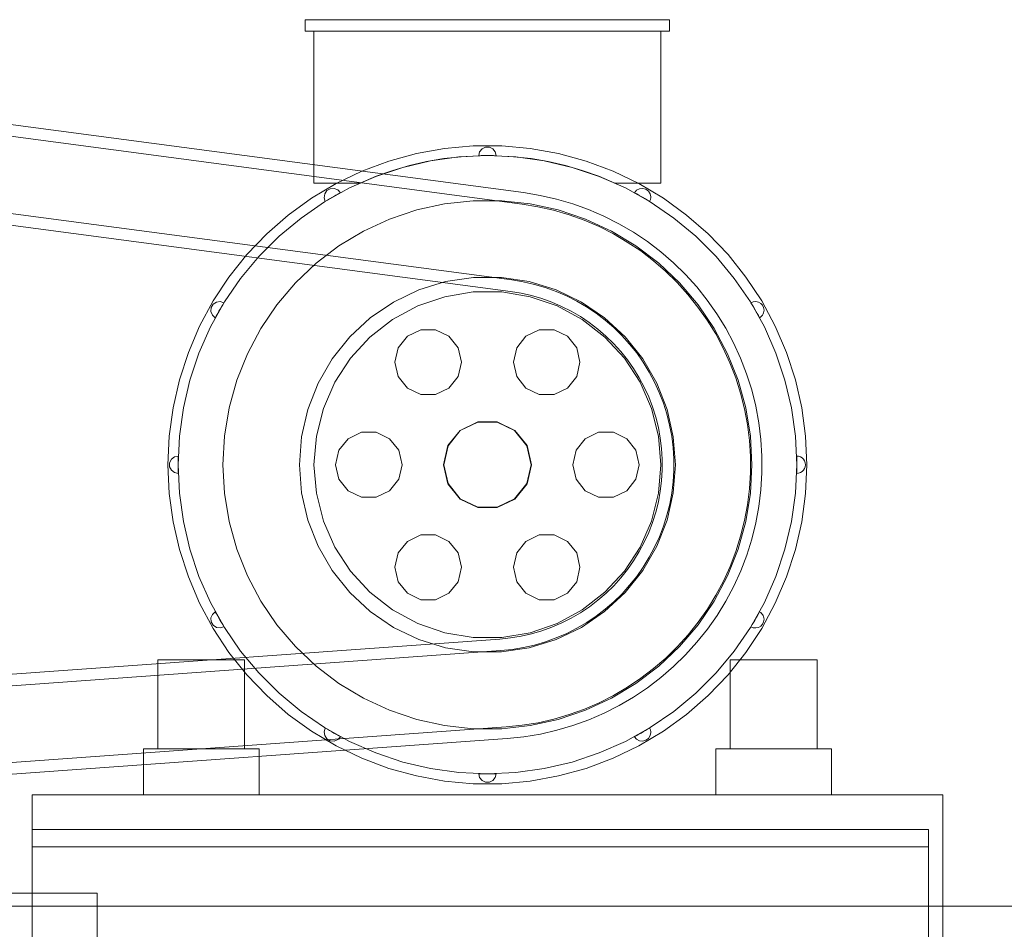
# Model space of a CAD drawing. Header units: millimetres. Extents: x -2233 to 61924, y -68080 to 6847.
# Tile 827 of 1056: x 25896 to 26578, y 1295 to 1925. Entities that reach past the tile are written whole.
import ezdxf

# ---------------------------------------------------------------- set-up
doc = ezdxf.new("R2010")
doc.units = ezdxf.units.MM
for name, color, linetype, lineweight in [('COTAS_P', 1, 'Continuous', 0), ('lateral_briquetadora', 7, 'Continuous', 0), ('lateral_C05', 7, 'Continuous', 0)]:
    doc.layers.add(name, color=color, linetype=linetype, lineweight=lineweight)
doc.dimstyles.new('R19_100', dxfattribs={"dimtxt": 250, "dimasz": 150, "dimexe": 150, "dimexo": 80, "dimgap": 100, "dimtad": 1, "dimtih": 1, "dimtoh": 1, "dimdsep": 46, "dimcen": 0.09, "dimadec": 0, "dimazin": 0, "dimtfac": 1, "dimtdec": 4, "dimtofl": 0, "dimtmove": 0, "dimatfit": 3, "dimfxl": 1, "dimtolj": 1, "dimtzin": 0, "dimarcsym": 0})

# ---------------------------------------------------------------- blocks, each defined once
blk = doc.blocks.new('DIM_R28_7')
at = {"layer": 'COTAS_P'}
for p, q in [((24250.07, 2141), (24400.07, 2186)), ((26750.07, 2141), (26600.07, 2186)), ((24250.07, 1241), (24250.07, 2141)), ((24250.07, 2141), (26750.07, 2141)), ((24250.07, 2141), (24400.07, 2096)), ((26750.07, 2141), (26600.07, 2096)), ((26750.07, 1241), (26750.07, 2141))]:
    blk.add_line(p, q, dxfattribs=at)
blk.add_text('2500 P', height=250, dxfattribs=at).set_placement((25500.07, 2241))

msp = doc.modelspace()

# ---------------------------------------------------------------- linework, layer by layer
at = {"layer": 'lateral_briquetadora'}
for p, q in [((26245.072, 1804.947), (24498.76, 2036.782)), ((26244.019, 1797.017), (24497.707, 2028.852)), ((26237.044, 1744.478), (24490.733, 1976.313)), ((26235.991, 1736.548), (24489.68, 1968.382)), ((26094.067, 1916.6), (26094.067, 1924.6)), ((26094.067, 1924.6), (26346.067, 1924.6)), ((26346.067, 1924.6), (26346.067, 1916.6)), ((26346.067, 1916.6), (26094.067, 1916.6)), ((26100.067, 1811.6), (26100.067, 1916.6)), ((26100.067, 1916.6), (26340.067, 1916.6)), ((26340.067, 1916.6), (26340.067, 1811.6)), ((26170.89, 1832.059), (26190.402, 1835.6)), ((26190.402, 1835.6), (26210.152, 1837.377)), ((26210.152, 1837.377), (26229.983, 1837.377)), ((26214.662, 1833.203), (26214.067, 1830.6)), ((26216.327, 1835.291), (26214.662, 1833.203)), ((26218.732, 1836.45), (26216.327, 1835.291)), ((26221.403, 1836.45), (26218.732, 1836.45)), ((26223.808, 1835.291), (26221.403, 1836.45)), ((26225.473, 1833.203), (26223.808, 1835.291)), ((26226.067, 1830.6), (26225.473, 1833.203)), ((26229.983, 1837.377), (26249.733, 1835.6)), ((26249.733, 1835.6), (26269.245, 1832.059)), ((26133.209, 1819.816), (26151.775, 1826.783)), ((26151.775, 1826.783), (26170.89, 1832.059)), ((26161.504, 1822.431), (26180.745, 1826.956)), ((26177.976, 1826.42), (26166.164, 1823.7)), ((26189.923, 1828.466), (26177.976, 1826.42)), ((26180.745, 1826.956), (26200.322, 1829.687)), ((26201.966, 1829.833), (26189.923, 1828.466)), ((26200.322, 1829.687), (26220.067, 1830.6)), ((26214.068, 1830.516), (26201.966, 1829.833)), ((26214.067, 1830.588), (26214.067, 1830.6)), ((26214.068, 1830.576), (26214.067, 1830.588)), ((26214.068, 1830.564), (26214.068, 1830.576)), ((26214.068, 1830.552), (26214.068, 1830.564)), ((26214.068, 1830.516), (26215.782, 1830.557)), ((26214.068, 1830.54), (26214.068, 1830.552)), ((26214.068, 1830.528), (26214.068, 1830.54)), ((26214.068, 1830.516), (26214.068, 1830.528)), ((26215.782, 1830.557), (26217.496, 1830.585)), ((26217.496, 1830.585), (26219.21, 1830.598)), ((26219.21, 1830.598), (26220.925, 1830.598)), ((26220.067, 1830.6), (26239.813, 1829.687)), ((26220.925, 1830.598), (26222.639, 1830.585)), ((26222.639, 1830.585), (26224.353, 1830.557)), ((26224.353, 1830.557), (26226.067, 1830.516)), ((26226.067, 1830.588), (26226.067, 1830.6)), ((26226.067, 1830.576), (26226.067, 1830.588)), ((26226.067, 1830.564), (26226.067, 1830.576)), ((26226.067, 1830.552), (26226.067, 1830.564)), ((26226.067, 1830.54), (26226.067, 1830.552)), ((26226.067, 1830.528), (26226.067, 1830.54)), ((26226.067, 1830.516), (26226.067, 1830.528)), ((26238.169, 1829.833), (26226.067, 1830.516)), ((26250.212, 1828.466), (26238.169, 1829.833)), ((26239.813, 1829.687), (26259.39, 1826.956)), ((26262.159, 1826.42), (26250.212, 1828.466)), ((26259.39, 1826.956), (26278.631, 1822.431)), ((26273.971, 1823.7), (26262.159, 1826.42)), ((26269.245, 1832.059), (26288.36, 1826.783)), ((26288.36, 1826.783), (26306.926, 1819.816)), ((26115.343, 1811.212), (26133.209, 1819.816)), ((26142.762, 1816.149), (26161.504, 1822.431)), ((26154.525, 1820.316), (26143.096, 1816.278)), ((26166.164, 1823.7), (26154.525, 1820.316)), ((26285.61, 1820.316), (26273.971, 1823.7)), ((26278.631, 1822.431), (26297.373, 1816.149)), ((26297.039, 1816.278), (26285.61, 1820.316)), ((26306.926, 1819.816), (26324.792, 1811.212)), ((26124.679, 1808.165), (26142.762, 1816.149)), ((26143.096, 1816.278), (26131.914, 1811.6)), ((26308.221, 1811.6), (26297.039, 1816.278)), ((26297.373, 1816.149), (26315.455, 1808.165)), ((26098.319, 1801.041), (26115.343, 1811.212)), ((26131.914, 1811.6), (26100.067, 1811.6)), ((26107.411, 1798.546), (26124.679, 1808.165)), ((26107.469, 1804.088), (26108.978, 1806.32)), ((26108.978, 1806.32), (26111.31, 1807.666)), ((26111.31, 1807.666), (26113.997, 1807.857)), ((26113.997, 1807.857), (26116.497, 1806.853)), ((26116.497, 1806.853), (26118.305, 1804.856)), ((26340.067, 1811.6), (26308.221, 1811.6)), ((26315.455, 1808.165), (26332.724, 1798.546)), ((26321.83, 1804.856), (26323.27, 1806.575)), ((26323.27, 1806.575), (26325.242, 1807.645)), ((26324.792, 1811.212), (26341.816, 1801.041)), ((26325.242, 1807.645), (26327.468, 1807.916)), ((26327.468, 1807.916), (26329.638, 1807.351)), ((26329.638, 1807.351), (26331.449, 1806.028)), ((26331.449, 1806.028), (26332.648, 1804.133)), ((26082.276, 1789.385), (26098.319, 1801.041)), ((26091.104, 1787.376), (26107.411, 1798.546)), ((26107.089, 1801.421), (26107.469, 1804.088)), ((26107.914, 1798.857), (26107.089, 1801.421)), ((26107.914, 1798.857), (26109.378, 1799.749)), ((26109.378, 1799.749), (26110.848, 1800.63)), ((26110.848, 1800.63), (26112.326, 1801.499)), ((26112.326, 1801.499), (26113.811, 1802.357)), ((26113.811, 1802.357), (26115.302, 1803.202)), ((26115.302, 1803.202), (26116.8, 1804.035)), ((26116.8, 1804.035), (26118.305, 1804.856)), ((26190.461, 1797.189), (26210.16, 1799.332)), ((26210.16, 1799.332), (26229.975, 1799.332)), ((26229.975, 1799.332), (26249.674, 1797.189)), ((26256.546, 1803.065), (26245.072, 1804.947)), ((26267.884, 1800.485), (26256.546, 1803.065)), ((26279.042, 1797.216), (26267.884, 1800.485)), ((26321.83, 1804.856), (26323.335, 1804.035)), ((26323.335, 1804.035), (26324.833, 1803.202)), ((26324.833, 1803.202), (26326.324, 1802.357)), ((26326.324, 1802.357), (26327.809, 1801.499)), ((26327.809, 1801.499), (26329.287, 1800.63)), ((26329.287, 1800.63), (26330.757, 1799.749)), ((26330.757, 1799.749), (26332.221, 1798.857)), ((26332.442, 1799.261), (26332.221, 1798.857)), ((26332.63, 1799.682), (26332.442, 1799.261)), ((26332.787, 1800.115), (26332.63, 1799.682)), ((26332.648, 1804.133), (26333.067, 1801.929)), ((26332.724, 1798.546), (26349.031, 1787.376)), ((26332.909, 1800.559), (26332.787, 1800.115)), ((26332.997, 1801.011), (26332.909, 1800.559)), ((26333.05, 1801.469), (26332.997, 1801.011)), ((26333.067, 1801.929), (26333.05, 1801.469)), ((26341.816, 1801.041), (26357.859, 1789.385)), ((26152.332, 1786.603), (26171.11, 1792.93)), ((26171.11, 1792.93), (26190.461, 1797.189)), ((26255.01, 1795.214), (26244.019, 1797.017)), ((26249.674, 1797.189), (26269.025, 1792.93)), ((26265.87, 1792.742), (26255.01, 1795.214)), ((26276.559, 1789.611), (26265.87, 1792.742)), ((26269.025, 1792.93), (26287.803, 1786.603)), ((26289.98, 1793.27), (26279.042, 1797.216)), ((26300.656, 1788.663), (26289.98, 1793.27)), ((26067.343, 1776.338), (26082.276, 1789.385)), ((26075.897, 1774.748), (26091.104, 1787.376)), ((26134.349, 1778.283), (26152.332, 1786.603)), ((26287.036, 1785.831), (26276.559, 1789.611)), ((26297.262, 1781.418), (26287.036, 1785.831)), ((26287.803, 1786.603), (26305.786, 1778.283)), ((26311.03, 1783.411), (26300.656, 1788.663)), ((26349.031, 1787.376), (26364.238, 1774.748)), ((26357.859, 1789.385), (26372.792, 1776.338)), ((26117.37, 1768.067), (26134.349, 1778.283)), ((26307.2, 1776.387), (26297.262, 1781.418)), ((26305.786, 1778.283), (26322.765, 1768.067)), ((26321.063, 1777.535), (26311.03, 1783.411)), ((26053.639, 1762.004), (26067.343, 1776.338)), ((26061.92, 1760.771), (26075.897, 1774.748)), ((26316.81, 1770.758), (26307.2, 1776.387)), ((26330.718, 1771.055), (26321.063, 1777.535)), ((26339.959, 1763.998), (26330.718, 1771.055)), ((26364.238, 1774.748), (26378.215, 1760.771)), ((26372.792, 1776.338), (26386.496, 1762.004)), ((26101.596, 1756.076), (26117.37, 1768.067)), ((26326.059, 1764.552), (26316.81, 1770.758)), ((26322.765, 1768.067), (26338.539, 1756.076)), ((26334.911, 1757.792), (26326.059, 1764.552)), ((26041.275, 1746.501), (26053.639, 1762.004)), ((26049.292, 1745.564), (26061.92, 1760.771)), ((26343.332, 1750.502), (26334.911, 1757.792)), ((26348.75, 1756.388), (26339.959, 1763.998)), ((26378.215, 1760.771), (26390.843, 1745.564)), ((26386.496, 1762.004), (26398.86, 1746.501)), ((26087.21, 1742.449), (26101.596, 1756.076)), ((26338.539, 1756.076), (26352.925, 1742.449)), ((26351.292, 1742.712), (26343.332, 1750.502)), ((26357.06, 1748.255), (26348.75, 1756.388)), ((26030.35, 1729.951), (26041.275, 1746.501)), ((26038.121, 1729.256), (26049.292, 1745.564)), ((26191.14, 1743.341), (26210.353, 1746.236)), ((26210.353, 1746.236), (26229.782, 1746.236)), ((26229.782, 1746.236), (26248.995, 1743.341)), ((26244.835, 1743.2), (26237.044, 1744.478)), ((26364.857, 1739.629), (26357.06, 1748.255)), ((26390.843, 1745.564), (26402.014, 1729.256)), ((26398.86, 1746.501), (26409.785, 1729.951)), ((26074.382, 1727.347), (26087.21, 1742.449)), ((26155.067, 1729.183), (26172.573, 1737.614)), ((26172.573, 1737.614), (26191.14, 1743.341)), ((26252.532, 1741.448), (26244.835, 1743.2)), ((26248.995, 1743.341), (26267.562, 1737.614)), ((26260.108, 1739.228), (26252.532, 1741.448)), ((26267.534, 1736.55), (26260.108, 1739.228)), ((26267.562, 1737.614), (26285.067, 1729.183)), ((26358.76, 1734.449), (26351.292, 1742.712)), ((26352.925, 1742.449), (26365.753, 1727.347)), ((26372.111, 1730.542), (26364.857, 1739.629)), ((26171.864, 1726.493), (26190.609, 1732.928)), ((26190.609, 1732.928), (26210.158, 1736.19)), ((26210.158, 1736.19), (26229.977, 1736.19)), ((26229.977, 1736.19), (26249.526, 1732.928)), ((26243.299, 1735.349), (26235.991, 1736.548)), ((26250.519, 1733.706), (26243.299, 1735.349)), ((26249.526, 1732.928), (26268.271, 1726.493)), ((26257.625, 1731.624), (26250.519, 1733.706)), ((26264.591, 1729.111), (26257.625, 1731.624)), ((26274.783, 1733.421), (26267.534, 1736.55)), ((26281.826, 1729.856), (26274.783, 1733.421)), ((26365.709, 1725.744), (26358.76, 1734.449)), ((26378.796, 1721.028), (26372.111, 1730.542)), ((26020.953, 1712.488), (26030.35, 1729.951)), ((26028.503, 1711.988), (26038.121, 1729.256)), ((26028.811, 1722.67), (26029.001, 1725.357)), ((26029.001, 1725.357), (26030.348, 1727.69)), ((26030.348, 1727.69), (26032.58, 1729.198)), ((26032.58, 1729.198), (26035.246, 1729.578)), ((26034.311, 1722.857), (26035.168, 1724.341)), ((26035.168, 1724.341), (26036.037, 1725.819)), ((26035.246, 1729.578), (26037.811, 1728.754)), ((26036.037, 1725.819), (26036.918, 1727.29)), ((26036.918, 1727.29), (26037.811, 1728.754)), ((26063.263, 1710.946), (26074.382, 1727.347)), ((26139.014, 1718.238), (26155.067, 1729.183)), ((26154.434, 1717.06), (26171.864, 1726.493)), ((26271.389, 1726.177), (26264.591, 1729.111)), ((26268.271, 1726.493), (26285.701, 1717.06)), ((26277.996, 1722.832), (26271.389, 1726.177)), ((26288.638, 1725.866), (26281.826, 1729.856)), ((26285.067, 1729.183), (26301.121, 1718.238)), ((26295.193, 1721.467), (26288.638, 1725.866)), ((26372.113, 1716.631), (26365.709, 1725.744)), ((26365.753, 1727.347), (26376.872, 1710.946)), ((26402.014, 1729.256), (26411.632, 1711.988)), ((26402.324, 1728.754), (26403.992, 1729.433)), ((26402.324, 1728.754), (26403.217, 1727.29)), ((26403.217, 1727.29), (26404.098, 1725.819)), ((26403.992, 1729.433), (26405.785, 1729.587)), ((26404.098, 1725.819), (26404.967, 1724.341)), ((26404.967, 1724.341), (26405.824, 1722.857)), ((26405.785, 1729.587), (26407.544, 1729.203)), ((26407.544, 1729.203), (26409.11, 1728.313)), ((26409.11, 1728.313), (26410.341, 1727)), ((26409.785, 1729.951), (26419.182, 1712.488)), ((26410.341, 1727), (26411.127, 1725.38)), ((26411.127, 1725.38), (26411.397, 1723.6)), ((26411.397, 1723.6), (26411.328, 1722.694)), ((26029.815, 1720.171), (26028.811, 1722.67)), ((26031.811, 1718.362), (26029.815, 1720.171)), ((26031.811, 1718.362), (26032.632, 1719.867)), ((26032.632, 1719.867), (26033.466, 1721.365)), ((26033.466, 1721.365), (26034.311, 1722.857)), ((26124.771, 1705.022), (26139.014, 1718.238)), ((26138.794, 1704.887), (26154.434, 1717.06)), ((26284.386, 1719.09), (26277.996, 1722.832)), ((26290.534, 1714.964), (26284.386, 1719.09)), ((26285.701, 1717.06), (26301.341, 1704.887)), ((26301.467, 1716.675), (26295.193, 1721.467)), ((26301.121, 1718.238), (26315.364, 1705.022)), ((26307.436, 1711.509), (26301.467, 1716.675)), ((26377.947, 1707.143), (26372.113, 1716.631)), ((26384.887, 1711.123), (26378.796, 1721.028)), ((26405.824, 1722.857), (26406.669, 1721.365)), ((26406.669, 1721.365), (26407.503, 1719.867)), ((26407.503, 1719.867), (26408.324, 1718.362)), ((26409.081, 1718.864), (26408.324, 1718.362)), ((26409.754, 1719.475), (26409.081, 1718.864)), ((26410.327, 1720.18), (26409.754, 1719.475)), ((26410.787, 1720.964), (26410.327, 1720.18)), ((26411.123, 1721.809), (26410.787, 1720.964)), ((26411.328, 1722.694), (26411.123, 1721.809)), ((26013.16, 1694.254), (26020.953, 1712.488)), ((26020.518, 1693.906), (26028.503, 1711.988)), ((26053.981, 1693.44), (26063.263, 1710.946)), ((26164.727, 1705.596), (26173.95, 1710.037)), ((26173.95, 1710.037), (26184.185, 1710.037)), ((26184.185, 1710.037), (26193.408, 1705.596)), ((26246.727, 1705.596), (26255.95, 1710.037)), ((26255.95, 1710.037), (26266.185, 1710.037)), ((26266.185, 1710.037), (26275.408, 1705.596)), ((26296.419, 1710.469), (26290.534, 1714.964)), ((26302.018, 1705.623), (26296.419, 1710.469)), ((26313.078, 1705.987), (26307.436, 1711.509)), ((26376.872, 1710.946), (26386.154, 1693.44)), ((26390.36, 1700.864), (26384.887, 1711.123)), ((26411.632, 1711.988), (26419.617, 1693.906)), ((26419.182, 1712.488), (26426.975, 1694.254)), ((26112.656, 1689.832), (26124.771, 1705.022)), ((26125.371, 1690.306), (26138.794, 1704.887)), ((26158.345, 1697.593), (26164.727, 1705.596)), ((26193.408, 1705.596), (26199.79, 1697.593)), ((26240.345, 1697.593), (26246.727, 1705.596)), ((26275.408, 1705.596), (26281.79, 1697.593)), ((26301.341, 1704.887), (26314.764, 1690.306)), ((26307.31, 1700.443), (26302.018, 1705.623)), ((26318.372, 1700.13), (26313.078, 1705.987)), ((26315.364, 1705.022), (26327.479, 1689.832)), ((26383.19, 1697.316), (26377.947, 1707.143)), ((26156.067, 1687.614), (26158.345, 1697.593)), ((26199.79, 1697.593), (26202.067, 1687.614)), ((26238.067, 1687.614), (26240.345, 1697.593)), ((26281.79, 1697.593), (26284.067, 1687.614)), ((26312.275, 1694.95), (26307.31, 1700.443)), ((26323.297, 1693.96), (26318.372, 1700.13)), ((26387.822, 1687.187), (26383.19, 1697.316)), ((26395.195, 1690.29), (26390.36, 1700.864)), ((26007.032, 1675.394), (26013.16, 1694.254)), ((26014.237, 1675.164), (26020.518, 1693.906)), ((26046.647, 1675.032), (26053.981, 1693.44)), ((26102.942, 1673.005), (26112.656, 1689.832)), ((26114.531, 1673.714), (26125.371, 1690.306)), ((26316.895, 1689.163), (26312.275, 1694.95)), ((26314.764, 1690.306), (26325.604, 1673.714)), ((26327.836, 1687.501), (26323.297, 1693.96)), ((26327.479, 1689.832), (26337.193, 1673.005)), ((26386.154, 1693.44), (26393.488, 1675.032)), ((26399.375, 1679.44), (26395.195, 1690.29)), ((26419.617, 1693.906), (26425.898, 1675.164)), ((26426.975, 1694.254), (26433.103, 1675.394)), ((26158.345, 1677.635), (26156.067, 1687.614)), ((26202.067, 1687.614), (26199.79, 1677.635)), ((26240.345, 1677.635), (26238.067, 1687.614)), ((26284.067, 1687.614), (26281.79, 1677.635)), ((26321.153, 1683.104), (26316.895, 1689.163)), ((26325.031, 1676.796), (26321.153, 1683.104)), ((26331.971, 1680.776), (26327.836, 1687.501)), ((26391.825, 1676.794), (26387.822, 1687.187)), ((26164.727, 1669.632), (26158.345, 1677.635)), ((26199.79, 1677.635), (26193.408, 1669.632)), ((26246.727, 1669.632), (26240.345, 1677.635)), ((26281.79, 1677.635), (26275.408, 1669.632)), ((26328.517, 1670.263), (26325.031, 1676.796)), ((26335.687, 1673.811), (26331.971, 1680.776)), ((26395.186, 1666.175), (26391.825, 1676.794)), ((26402.883, 1668.354), (26399.375, 1679.44)), ((26002.619, 1656.061), (26007.032, 1675.394)), ((26009.711, 1655.922), (26014.237, 1675.164)), ((26041.346, 1655.94), (26046.647, 1675.032)), ((26095.843, 1654.918), (26102.942, 1673.005)), ((26106.569, 1655.564), (26114.531, 1673.714)), ((26173.95, 1665.191), (26164.727, 1669.632)), ((26193.408, 1669.632), (26184.185, 1665.191)), ((26255.95, 1665.191), (26246.727, 1669.632)), ((26275.408, 1669.632), (26266.185, 1665.191)), ((26325.604, 1673.714), (26333.566, 1655.564)), ((26331.596, 1663.529), (26328.517, 1670.263)), ((26338.97, 1666.632), (26335.687, 1673.811)), ((26337.193, 1673.005), (26344.292, 1654.918)), ((26393.488, 1675.032), (26398.789, 1655.94)), ((26425.898, 1675.164), (26430.424, 1655.922)), ((26433.103, 1675.394), (26437.516, 1656.061)), ((26184.185, 1665.191), (26173.95, 1665.191)), ((26266.185, 1665.191), (26255.95, 1665.191)), ((26334.258, 1656.619), (26331.596, 1663.529)), ((26341.808, 1659.265), (26338.97, 1666.632)), ((26397.89, 1655.37), (26395.186, 1666.175)), ((26405.706, 1657.074), (26402.883, 1668.354)), ((25999.957, 1636.41), (26002.619, 1656.061)), ((26006.98, 1636.345), (26009.711, 1655.922)), ((26038.14, 1636.386), (26041.346, 1655.94)), ((26101.704, 1636.351), (26106.569, 1655.564)), ((26333.566, 1655.564), (26338.431, 1636.351)), ((26336.492, 1649.559), (26334.258, 1656.619)), ((26344.19, 1651.738), (26341.808, 1659.265)), ((26399.929, 1644.42), (26397.89, 1655.37)), ((26398.789, 1655.94), (26401.995, 1636.386)), ((26407.835, 1645.643), (26405.706, 1657.074)), ((26430.424, 1655.922), (26433.155, 1636.345)), ((26437.516, 1656.061), (26440.178, 1636.41)), ((26091.519, 1635.975), (26095.843, 1654.918)), ((26338.29, 1642.376), (26336.492, 1649.559)), ((26346.107, 1644.08), (26344.19, 1651.738)), ((26344.292, 1654.918), (26348.615, 1635.975)), ((26201.113, 1640.368), (26213.303, 1646.238)), ((26213.356, 1646.006), (26201.261, 1640.182)), ((26213.303, 1646.238), (26226.832, 1646.238)), ((26226.779, 1646.006), (26213.356, 1646.006)), ((26238.873, 1640.182), (26226.779, 1646.006)), ((26226.832, 1646.238), (26239.022, 1640.368)), ((26339.645, 1635.096), (26338.29, 1642.376)), ((26347.551, 1636.319), (26346.107, 1644.08)), ((26401.294, 1633.366), (26399.929, 1644.42)), ((26409.26, 1634.103), (26407.835, 1645.643)), ((25999.067, 1616.6), (25999.957, 1636.41)), ((26006.067, 1616.6), (26006.98, 1636.345)), ((26037.067, 1616.6), (26038.14, 1636.386)), ((26090.067, 1616.6), (26091.519, 1635.975)), ((26100.067, 1616.6), (26101.704, 1636.351)), ((26123.727, 1634.582), (26132.95, 1639.023)), ((26132.95, 1639.023), (26143.185, 1639.023)), ((26143.185, 1639.023), (26152.408, 1634.582)), ((26192.678, 1629.79), (26201.113, 1640.368)), ((26201.261, 1640.182), (26192.892, 1629.687)), ((26247.243, 1629.687), (26238.873, 1640.182)), ((26239.022, 1640.368), (26247.457, 1629.79)), ((26287.727, 1634.582), (26296.95, 1639.023)), ((26296.95, 1639.023), (26307.185, 1639.023)), ((26307.185, 1639.023), (26316.408, 1634.582)), ((26338.431, 1636.351), (26340.067, 1616.6)), ((26340.553, 1627.747), (26339.645, 1635.096)), ((26348.519, 1628.484), (26347.551, 1636.319)), ((26348.615, 1635.975), (26350.067, 1616.6)), ((26401.995, 1636.386), (26403.067, 1616.6)), ((26433.155, 1636.345), (26434.067, 1616.6)), ((26440.178, 1636.41), (26441.067, 1616.6)), ((26117.345, 1626.579), (26123.727, 1634.582)), ((26152.408, 1634.582), (26158.79, 1626.579)), ((26189.667, 1616.6), (26192.678, 1629.79)), ((26192.892, 1629.687), (26189.905, 1616.6)), ((26250.23, 1616.6), (26247.243, 1629.687)), ((26247.457, 1629.79), (26250.467, 1616.6)), ((26281.345, 1626.579), (26287.727, 1634.582)), ((26316.408, 1634.582), (26322.79, 1626.579)), ((26349.005, 1620.604), (26348.519, 1628.484)), ((26401.98, 1622.25), (26401.294, 1633.366)), ((26409.976, 1622.498), (26409.26, 1634.103)), ((26001.399, 1620.369), (26003.518, 1622.032)), ((26003.518, 1622.032), (26006.152, 1622.599)), ((26006.11, 1620.886), (26006.129, 1621.743)), ((26006.129, 1621.743), (26006.152, 1622.599)), ((26115.067, 1616.6), (26117.345, 1626.579)), ((26158.79, 1626.579), (26161.067, 1616.6)), ((26279.067, 1616.6), (26281.345, 1626.579)), ((26322.79, 1626.579), (26325.067, 1616.6)), ((26341.009, 1620.356), (26340.553, 1627.747)), ((26401.985, 1611.112), (26401.98, 1622.25)), ((26409.981, 1610.87), (26409.976, 1622.498)), ((26433.983, 1622.599), (26434.006, 1621.743)), ((26433.983, 1622.599), (26435.332, 1622.465)), ((26434.006, 1621.743), (26434.025, 1620.886)), ((26435.332, 1622.465), (26436.617, 1622.032)), ((26436.617, 1622.032), (26437.771, 1621.321)), ((26437.771, 1621.321), (26438.736, 1620.369)), ((25999.957, 1596.79), (25999.067, 1616.6)), ((26000.221, 1617.947), (26001.399, 1620.369)), ((26000.221, 1615.253), (26000.221, 1617.947)), ((26001.399, 1612.831), (26000.221, 1615.253)), ((26006.067, 1616.6), (26006.069, 1617.457)), ((26006.98, 1596.855), (26006.067, 1616.6)), ((26006.069, 1615.743), (26006.067, 1616.6)), ((26006.069, 1617.457), (26006.074, 1618.314)), ((26006.074, 1614.886), (26006.069, 1615.743)), ((26006.074, 1618.314), (26006.083, 1619.171)), ((26006.083, 1614.029), (26006.074, 1614.886)), ((26006.083, 1619.171), (26006.095, 1620.029)), ((26006.095, 1620.029), (26006.11, 1620.886)), ((26038.14, 1596.814), (26037.067, 1616.6)), ((26091.519, 1597.225), (26090.067, 1616.6)), ((26101.704, 1596.849), (26100.067, 1616.6)), ((26117.345, 1606.621), (26115.067, 1616.6)), ((26161.067, 1616.6), (26158.79, 1606.621)), ((26192.678, 1603.41), (26189.667, 1616.6)), ((26189.905, 1616.6), (26192.892, 1603.513)), ((26247.243, 1603.513), (26250.23, 1616.6)), ((26250.467, 1616.6), (26247.457, 1603.41)), ((26281.345, 1606.621), (26279.067, 1616.6)), ((26325.067, 1616.6), (26322.79, 1606.621)), ((26340.067, 1616.6), (26338.431, 1596.849)), ((26341.012, 1612.951), (26341.009, 1620.356)), ((26350.067, 1616.6), (26348.615, 1597.225)), ((26349.009, 1612.71), (26349.005, 1620.604)), ((26403.067, 1616.6), (26401.995, 1596.814)), ((26434.067, 1616.6), (26433.155, 1596.855)), ((26434.025, 1620.886), (26434.04, 1620.029)), ((26434.04, 1620.029), (26434.052, 1619.171)), ((26434.052, 1619.171), (26434.061, 1618.314)), ((26434.061, 1614.886), (26434.052, 1614.029)), ((26434.061, 1618.314), (26434.066, 1617.457)), ((26434.066, 1615.743), (26434.061, 1614.886)), ((26434.066, 1617.457), (26434.067, 1616.6)), ((26434.067, 1616.6), (26434.066, 1615.743)), ((26438.736, 1620.369), (26439.463, 1619.225)), ((26439.463, 1619.225), (26439.914, 1617.947)), ((26439.914, 1615.253), (26439.463, 1613.975)), ((26439.914, 1617.947), (26440.067, 1616.6)), ((26440.067, 1616.6), (26439.914, 1615.253)), ((26441.067, 1616.6), (26440.178, 1596.79)), ((26003.518, 1611.168), (26001.399, 1612.831)), ((26006.152, 1610.601), (26003.518, 1611.168)), ((26006.095, 1613.171), (26006.083, 1614.029)), ((26006.11, 1612.314), (26006.095, 1613.171)), ((26006.129, 1611.457), (26006.11, 1612.314)), ((26006.152, 1610.601), (26006.129, 1611.457)), ((26340.563, 1605.56), (26341.012, 1612.951)), ((26348.529, 1604.83), (26349.009, 1612.71)), ((26401.308, 1599.994), (26401.985, 1611.112)), ((26409.275, 1599.264), (26409.981, 1610.87)), ((26434.006, 1611.457), (26433.983, 1610.601)), ((26435.332, 1610.735), (26433.983, 1610.601)), ((26434.025, 1612.314), (26434.006, 1611.457)), ((26434.04, 1613.171), (26434.025, 1612.314)), ((26434.052, 1614.029), (26434.04, 1613.171)), ((26436.617, 1611.168), (26435.332, 1610.735)), ((26437.771, 1611.879), (26436.617, 1611.168)), ((26438.736, 1612.831), (26437.771, 1611.879)), ((26439.463, 1613.975), (26438.736, 1612.831)), ((26123.727, 1598.618), (26117.345, 1606.621)), ((26158.79, 1606.621), (26152.408, 1598.618)), ((26201.113, 1592.832), (26192.678, 1603.41)), ((26192.892, 1603.513), (26201.261, 1593.018)), ((26238.873, 1593.018), (26247.243, 1603.513)), ((26247.457, 1603.41), (26239.022, 1592.832)), ((26287.727, 1598.618), (26281.345, 1606.621)), ((26322.79, 1606.621), (26316.408, 1598.618)), ((26339.662, 1598.21), (26340.563, 1605.56)), ((26347.569, 1596.994), (26348.529, 1604.83)), ((26002.619, 1577.139), (25999.957, 1596.79)), ((26009.711, 1577.278), (26006.98, 1596.855)), ((26041.346, 1577.26), (26038.14, 1596.814)), ((26095.843, 1578.282), (26091.519, 1597.225)), ((26106.569, 1577.636), (26101.704, 1596.849)), ((26132.95, 1594.177), (26123.727, 1598.618)), ((26143.185, 1594.177), (26132.95, 1594.177)), ((26152.408, 1598.618), (26143.185, 1594.177)), ((26296.95, 1594.177), (26287.727, 1598.618)), ((26307.185, 1594.177), (26296.95, 1594.177)), ((26316.408, 1598.618), (26307.185, 1594.177)), ((26338.431, 1596.849), (26333.566, 1577.636)), ((26338.313, 1590.929), (26339.662, 1598.21)), ((26348.615, 1597.225), (26344.292, 1578.282)), ((26346.131, 1589.232), (26347.569, 1596.994)), ((26401.995, 1596.814), (26398.789, 1577.26)), ((26399.953, 1588.939), (26401.308, 1599.994)), ((26407.86, 1587.723), (26409.275, 1599.264)), ((26433.155, 1596.855), (26430.424, 1577.278)), ((26440.178, 1596.79), (26437.516, 1577.139)), ((26213.303, 1586.962), (26201.113, 1592.832)), ((26201.261, 1593.018), (26213.356, 1587.194)), ((26213.356, 1587.194), (26226.779, 1587.194)), ((26226.779, 1587.194), (26238.873, 1593.018)), ((26239.022, 1592.832), (26226.832, 1586.962)), ((26336.521, 1583.744), (26338.313, 1590.929)), ((26344.221, 1581.572), (26346.131, 1589.232)), ((26397.924, 1577.987), (26399.953, 1588.939)), ((26405.742, 1576.29), (26407.86, 1587.723)), ((26226.832, 1586.962), (26213.303, 1586.962)), ((26334.293, 1576.682), (26336.521, 1583.744)), ((26341.846, 1574.043), (26344.221, 1581.572)), ((26007.032, 1557.806), (26002.619, 1577.139)), ((26014.237, 1558.036), (26009.711, 1577.278)), ((26046.647, 1558.168), (26041.346, 1577.26)), ((26102.942, 1560.195), (26095.843, 1578.282)), ((26114.531, 1559.486), (26106.569, 1577.636)), ((26333.566, 1577.636), (26325.604, 1559.486)), ((26331.638, 1569.77), (26334.293, 1576.682)), ((26344.292, 1578.282), (26337.193, 1560.195)), ((26339.014, 1566.674), (26341.846, 1574.043)), ((26398.789, 1577.26), (26393.488, 1558.168)), ((26395.229, 1567.18), (26397.924, 1577.987)), ((26402.929, 1565.008), (26405.742, 1576.29)), ((26430.424, 1577.278), (26425.898, 1558.036)), ((26437.516, 1577.139), (26433.103, 1557.806)), ((26164.727, 1563.568), (26173.95, 1568.009)), ((26173.95, 1568.009), (26184.185, 1568.009)), ((26184.185, 1568.009), (26193.408, 1563.568)), ((26246.727, 1563.568), (26255.95, 1568.009)), ((26255.95, 1568.009), (26266.185, 1568.009)), ((26266.185, 1568.009), (26275.408, 1563.568)), ((26328.564, 1563.033), (26331.638, 1569.77)), ((26335.738, 1559.491), (26339.014, 1566.674)), ((26391.878, 1556.558), (26395.229, 1567.18)), ((26112.656, 1543.368), (26102.942, 1560.195)), ((26158.345, 1555.565), (26164.727, 1563.568)), ((26193.408, 1563.568), (26199.79, 1555.565)), ((26240.345, 1555.565), (26246.727, 1563.568)), ((26275.408, 1563.568), (26281.79, 1555.565)), ((26325.085, 1556.497), (26328.564, 1563.033)), ((26337.193, 1560.195), (26327.479, 1543.368)), ((26399.431, 1553.919), (26402.929, 1565.008)), ((26013.16, 1538.946), (26007.032, 1557.806)), ((26020.518, 1539.294), (26014.237, 1558.036)), ((26053.981, 1539.76), (26046.647, 1558.168)), ((26125.371, 1542.894), (26114.531, 1559.486)), ((26156.067, 1545.586), (26158.345, 1555.565)), ((26199.79, 1555.565), (26202.067, 1545.586)), ((26238.067, 1545.586), (26240.345, 1555.565)), ((26281.79, 1555.565), (26284.067, 1545.586)), ((26325.604, 1559.486), (26314.764, 1542.894)), ((26321.211, 1550.185), (26325.085, 1556.497)), ((26332.028, 1552.523), (26335.738, 1559.491)), ((26393.488, 1558.168), (26386.154, 1539.76)), ((26387.884, 1546.161), (26391.878, 1556.558)), ((26395.261, 1543.065), (26399.431, 1553.919)), ((26425.898, 1558.036), (26419.617, 1539.294)), ((26433.103, 1557.806), (26426.975, 1538.946)), ((26316.96, 1544.123), (26321.211, 1550.185)), ((26327.899, 1545.794), (26332.028, 1552.523)), ((26383.261, 1536.028), (26387.884, 1546.161)), ((26063.263, 1522.254), (26053.981, 1539.76)), ((26124.771, 1528.178), (26112.656, 1543.368)), ((26138.794, 1528.313), (26125.371, 1542.894)), ((26158.345, 1535.607), (26156.067, 1545.586)), ((26202.067, 1545.586), (26199.79, 1535.607)), ((26240.345, 1535.607), (26238.067, 1545.586)), ((26284.067, 1545.586), (26281.79, 1535.607)), ((26314.764, 1542.894), (26301.341, 1528.313)), ((26312.345, 1538.332), (26316.96, 1544.123)), ((26327.479, 1543.368), (26315.364, 1528.178)), ((26318.446, 1533.157), (26323.366, 1539.331)), ((26323.366, 1539.331), (26327.899, 1545.794)), ((26386.154, 1539.76), (26376.872, 1522.254)), ((26390.435, 1532.487), (26395.261, 1543.065)), ((26020.953, 1520.712), (26013.16, 1538.946)), ((26028.503, 1521.212), (26020.518, 1539.294)), ((26164.727, 1527.604), (26158.345, 1535.607)), ((26199.79, 1535.607), (26193.408, 1527.604)), ((26246.727, 1527.604), (26240.345, 1535.607)), ((26281.79, 1535.607), (26275.408, 1527.604)), ((26302.097, 1527.65), (26307.384, 1532.834)), ((26307.384, 1532.834), (26312.345, 1538.332)), ((26313.157, 1527.296), (26318.446, 1533.157)), ((26378.027, 1526.197), (26383.261, 1536.028)), ((26419.617, 1539.294), (26411.632, 1521.212)), ((26426.975, 1538.946), (26419.182, 1520.712)), ((26139.014, 1514.962), (26124.771, 1528.178)), ((26154.434, 1516.14), (26138.794, 1528.313)), ((26173.95, 1523.163), (26164.727, 1527.604)), ((26193.408, 1527.604), (26184.185, 1523.163)), ((26255.95, 1523.163), (26246.727, 1527.604)), ((26275.408, 1527.604), (26266.185, 1523.163)), ((26301.341, 1528.313), (26285.701, 1516.14)), ((26296.502, 1522.799), (26302.097, 1527.65)), ((26315.364, 1528.178), (26301.121, 1514.962)), ((26307.52, 1521.769), (26313.157, 1527.296)), ((26372.201, 1516.704), (26378.027, 1526.197)), ((26384.97, 1522.223), (26390.435, 1532.487)), ((26030.35, 1503.249), (26020.953, 1520.712)), ((26038.121, 1503.944), (26028.503, 1521.212)), ((26074.382, 1505.853), (26063.263, 1522.254)), ((26184.185, 1523.163), (26173.95, 1523.163)), ((26266.185, 1523.163), (26255.95, 1523.163)), ((26290.622, 1518.299), (26296.502, 1522.799)), ((26301.556, 1516.597), (26307.52, 1521.769)), ((26376.872, 1522.254), (26365.753, 1505.853)), ((26378.889, 1512.313), (26384.97, 1522.223)), ((26411.632, 1521.212), (26402.014, 1503.944)), ((26419.182, 1520.712), (26409.785, 1503.249)), ((26028.811, 1510.53), (26029.815, 1513.029)), ((26029.815, 1513.029), (26031.811, 1514.838)), ((26032.632, 1513.333), (26031.811, 1514.838)), ((26033.466, 1511.835), (26032.632, 1513.333)), ((26155.067, 1504.017), (26139.014, 1514.962)), ((26171.864, 1506.707), (26154.434, 1516.14)), ((26285.701, 1516.14), (26268.271, 1506.707)), ((26278.09, 1510.419), (26284.476, 1514.167)), ((26284.476, 1514.167), (26290.622, 1518.299)), ((26301.121, 1514.962), (26285.067, 1504.017)), ((26295.286, 1511.8), (26301.556, 1516.597)), ((26365.806, 1507.585), (26372.201, 1516.704)), ((26372.212, 1502.793), (26378.889, 1512.313)), ((26407.503, 1513.333), (26406.669, 1511.835)), ((26408.324, 1514.838), (26407.503, 1513.333)), ((26408.324, 1514.838), (26409.081, 1514.336)), ((26409.081, 1514.336), (26409.754, 1513.725)), ((26409.754, 1513.725), (26410.327, 1513.02)), ((26410.327, 1513.02), (26410.787, 1512.236)), ((26410.787, 1512.236), (26411.123, 1511.391)), ((26029.001, 1507.843), (26028.811, 1510.53)), ((26030.348, 1505.51), (26029.001, 1507.843)), ((26032.58, 1504.002), (26030.348, 1505.51)), ((26034.311, 1510.343), (26033.466, 1511.835)), ((26035.168, 1508.859), (26034.311, 1510.343)), ((26036.037, 1507.381), (26035.168, 1508.859)), ((26036.918, 1505.91), (26036.037, 1507.381)), ((26037.811, 1504.446), (26036.918, 1505.91)), ((26087.21, 1490.751), (26074.382, 1505.853)), ((26190.609, 1500.272), (26171.864, 1506.707)), ((26268.271, 1506.707), (26249.526, 1500.272)), ((26264.69, 1504.129), (26271.486, 1507.069)), ((26271.486, 1507.069), (26278.09, 1510.419)), ((26281.926, 1503.399), (26288.735, 1507.395)), ((26288.735, 1507.395), (26295.286, 1511.8)), ((26365.753, 1505.853), (26352.925, 1490.751)), ((26358.865, 1498.874), (26365.806, 1507.585)), ((26403.217, 1505.91), (26402.324, 1504.446)), ((26404.098, 1507.381), (26403.217, 1505.91)), ((26404.967, 1508.859), (26404.098, 1507.381)), ((26405.824, 1510.343), (26404.967, 1508.859)), ((26406.669, 1511.835), (26405.824, 1510.343)), ((26410.341, 1506.2), (26409.11, 1504.887)), ((26411.127, 1507.82), (26410.341, 1506.2)), ((26411.123, 1511.391), (26411.328, 1510.506)), ((26411.397, 1509.6), (26411.127, 1507.82)), ((26411.328, 1510.506), (26411.397, 1509.6)), ((26041.275, 1486.699), (26030.35, 1503.249)), ((26035.246, 1503.622), (26032.58, 1504.002)), ((26037.811, 1504.446), (26035.246, 1503.622)), ((26049.292, 1487.636), (26038.121, 1503.944)), ((26172.573, 1495.586), (26155.067, 1504.017)), ((26210.158, 1497.01), (26190.609, 1500.272)), ((26249.526, 1500.272), (26229.977, 1497.01)), ((26243.404, 1497.872), (26250.623, 1499.521)), ((26250.623, 1499.521), (26257.727, 1501.61)), ((26257.727, 1501.61), (26264.69, 1504.129)), ((26285.067, 1504.017), (26267.562, 1495.586)), ((26267.641, 1496.693), (26274.886, 1499.827)), ((26274.886, 1499.827), (26281.926, 1503.399)), ((26351.404, 1490.605), (26358.865, 1498.874)), ((26364.966, 1493.7), (26372.212, 1502.793)), ((26402.014, 1503.944), (26390.843, 1487.636)), ((26409.785, 1503.249), (26398.86, 1486.699)), ((26403.992, 1503.767), (26402.324, 1504.446)), ((26405.785, 1503.613), (26403.992, 1503.767)), ((26407.544, 1503.997), (26405.785, 1503.613)), ((26409.11, 1504.887), (26407.544, 1503.997)), ((24471.62, 1369.773), (26228.731, 1495.911)), ((26191.14, 1489.859), (26172.573, 1495.586)), ((26229.977, 1497.01), (26210.158, 1497.01)), ((26228.731, 1495.911), (26236.098, 1496.667)), ((26236.098, 1496.667), (26243.404, 1497.872)), ((26244.947, 1490.022), (26252.643, 1491.781)), ((26267.562, 1495.586), (26248.995, 1489.859)), ((26252.643, 1491.781), (26260.217, 1494.007)), ((26260.217, 1494.007), (26267.641, 1496.693)), ((26357.177, 1485.066), (26364.966, 1493.7)), ((24472.193, 1361.793), (26229.304, 1487.931)), ((26053.639, 1471.196), (26041.275, 1486.699)), ((26061.92, 1472.429), (26049.292, 1487.636)), ((26101.596, 1477.124), (26087.21, 1490.751)), ((26210.353, 1486.964), (26191.14, 1489.859)), ((26229.782, 1486.964), (26210.353, 1486.964)), ((26229.304, 1487.931), (26237.157, 1488.737)), ((26248.995, 1489.859), (26229.782, 1486.964)), ((26237.157, 1488.737), (26244.947, 1490.022)), ((26352.925, 1490.751), (26338.539, 1477.124)), ((26343.451, 1482.807), (26351.404, 1490.605)), ((26348.874, 1476.926), (26357.177, 1485.066)), ((26390.843, 1487.636), (26378.215, 1472.429)), ((26398.86, 1486.699), (26386.496, 1471.196)), ((25992.067, 1420), (25992.067, 1481.6)), ((25992.067, 1481.6), (26052.067, 1481.6)), ((26052.067, 1481.6), (26052.067, 1420)), ((26335.036, 1475.51), (26343.451, 1482.807)), ((26388.067, 1420), (26388.067, 1481.6)), ((26388.067, 1481.6), (26448.067, 1481.6)), ((26448.067, 1481.6), (26448.067, 1420)), ((26075.897, 1458.452), (26061.92, 1472.429)), ((26117.37, 1465.133), (26101.596, 1477.124)), ((26338.539, 1477.124), (26322.765, 1465.133)), ((26326.19, 1468.742), (26335.036, 1475.51)), ((26340.089, 1469.309), (26348.874, 1476.926)), ((26378.215, 1472.429), (26364.238, 1458.452)), ((26067.343, 1456.862), (26053.639, 1471.196)), ((26134.349, 1454.917), (26117.37, 1465.133)), ((26322.765, 1465.133), (26305.786, 1454.917)), ((26316.947, 1462.527), (26326.19, 1468.742)), ((26330.855, 1462.243), (26340.089, 1469.309)), ((26386.496, 1471.196), (26372.792, 1456.862)), ((26091.104, 1445.824), (26075.897, 1458.452)), ((26307.341, 1456.89), (26316.947, 1462.527)), ((26321.205, 1455.755), (26330.855, 1462.243)), ((26364.238, 1458.452), (26349.031, 1445.824)), ((26082.276, 1443.815), (26067.343, 1456.862)), ((26152.332, 1446.597), (26134.349, 1454.917)), ((26287.186, 1447.428), (26297.408, 1451.851)), ((26305.786, 1454.917), (26287.803, 1446.597)), ((26297.408, 1451.851), (26307.341, 1456.89)), ((26311.177, 1449.87), (26321.205, 1455.755)), ((26372.792, 1456.862), (26357.859, 1443.815)), ((26107.411, 1434.654), (26091.104, 1445.824)), ((26171.11, 1440.27), (26152.332, 1446.597)), ((26287.803, 1446.597), (26269.025, 1440.27)), ((26276.712, 1443.639), (26287.186, 1447.428)), ((26290.136, 1439.992), (26300.808, 1444.609)), ((26300.808, 1444.609), (26311.177, 1449.87)), ((26349.031, 1445.824), (26332.724, 1434.654)), ((26098.319, 1432.159), (26082.276, 1443.815)), ((26190.461, 1436.011), (26171.11, 1440.27)), ((26244.179, 1436.204), (26255.168, 1438.017)), ((26269.025, 1440.27), (26249.674, 1436.011)), ((26255.168, 1438.017), (26266.026, 1440.498)), ((26266.026, 1440.498), (26276.712, 1443.639)), ((26279.202, 1436.037), (26290.136, 1439.992)), ((26357.859, 1443.815), (26341.816, 1432.159)), ((24475.988, 1308.929), (26233.099, 1435.067)), ((26115.343, 1421.988), (26098.319, 1432.159)), ((26107.089, 1431.779), (26107.914, 1434.343)), ((26107.469, 1429.112), (26107.089, 1431.779)), ((26124.679, 1425.035), (26107.411, 1434.654)), ((26109.378, 1433.451), (26107.914, 1434.343)), ((26110.848, 1432.57), (26109.378, 1433.451)), ((26112.326, 1431.701), (26110.848, 1432.57)), ((26113.811, 1430.843), (26112.326, 1431.701)), ((26115.302, 1429.998), (26113.811, 1430.843)), ((26210.16, 1433.868), (26190.461, 1436.011)), ((26229.975, 1433.868), (26210.16, 1433.868)), ((26249.674, 1436.011), (26229.975, 1433.868)), ((26233.099, 1435.067), (26244.179, 1436.204)), ((26256.711, 1430.167), (26268.047, 1432.758)), ((26268.047, 1432.758), (26279.202, 1436.037)), ((26332.724, 1434.654), (26315.455, 1425.035)), ((26341.816, 1432.159), (26324.792, 1421.988)), ((26326.324, 1430.843), (26324.833, 1429.998)), ((26327.809, 1431.701), (26326.324, 1430.843)), ((26329.287, 1432.57), (26327.809, 1431.701)), ((26330.757, 1433.451), (26329.287, 1432.57)), ((26332.221, 1434.343), (26330.757, 1433.451)), ((26332.221, 1434.343), (26332.442, 1433.939)), ((26332.442, 1433.939), (26332.63, 1433.518)), ((26332.63, 1433.518), (26332.787, 1433.085)), ((26333.067, 1431.271), (26332.648, 1429.067)), ((26332.787, 1433.085), (26332.909, 1432.641)), ((26332.909, 1432.641), (26332.997, 1432.189)), ((26332.997, 1432.189), (26333.05, 1431.731)), ((26333.05, 1431.731), (26333.067, 1431.271)), ((24476.561, 1300.95), (26233.672, 1427.088)), ((26108.978, 1426.88), (26107.469, 1429.112)), ((26111.31, 1425.534), (26108.978, 1426.88)), ((26113.997, 1425.343), (26111.31, 1425.534)), ((26116.497, 1426.347), (26113.997, 1425.343)), ((26116.8, 1429.165), (26115.302, 1429.998)), ((26118.305, 1428.344), (26116.497, 1426.347)), ((26118.305, 1428.344), (26116.8, 1429.165)), ((26142.762, 1417.051), (26124.679, 1425.035)), ((26233.672, 1427.088), (26245.239, 1428.275)), ((26245.239, 1428.275), (26256.711, 1430.167)), ((26315.455, 1425.035), (26297.373, 1417.051)), ((26323.335, 1429.165), (26321.83, 1428.344)), ((26323.27, 1426.625), (26321.83, 1428.344)), ((26325.242, 1425.555), (26323.27, 1426.625)), ((26324.833, 1429.998), (26323.335, 1429.165)), ((26327.468, 1425.284), (26325.242, 1425.555)), ((26329.638, 1425.849), (26327.468, 1425.284)), ((26331.449, 1427.172), (26329.638, 1425.849)), ((26332.648, 1429.067), (26331.449, 1427.172)), ((25982.067, 1420), (26062.067, 1420)), ((25982.067, 1388), (25982.067, 1420)), ((26052.067, 1420), (25992.067, 1420)), ((26062.067, 1420), (26062.067, 1388)), ((26133.209, 1413.384), (26115.343, 1421.988)), ((26161.504, 1410.769), (26142.762, 1417.051)), ((26297.373, 1417.051), (26278.631, 1410.769)), ((26324.792, 1421.988), (26306.926, 1413.384)), ((26378.067, 1420), (26458.067, 1420)), ((26378.067, 1388), (26378.067, 1420)), ((26448.067, 1420), (26388.067, 1420)), ((26458.067, 1420), (26458.067, 1388)), ((26151.775, 1406.417), (26133.209, 1413.384)), ((26180.745, 1406.244), (26161.504, 1410.769)), ((26278.631, 1410.769), (26259.39, 1406.244)), ((26306.926, 1413.384), (26288.36, 1406.417)), ((26170.89, 1401.141), (26151.775, 1406.417)), ((26200.322, 1403.513), (26180.745, 1406.244)), ((26220.067, 1402.6), (26200.322, 1403.513)), ((26239.813, 1403.513), (26220.067, 1402.6)), ((26259.39, 1406.244), (26239.813, 1403.513)), ((26288.36, 1406.417), (26269.245, 1401.141)), ((26190.402, 1397.6), (26170.89, 1401.141)), ((26210.152, 1395.823), (26190.402, 1397.6)), ((26214.067, 1402.612), (26214.068, 1402.624)), ((26214.067, 1402.6), (26214.067, 1402.612)), ((26214.662, 1399.997), (26214.067, 1402.6)), ((26214.068, 1402.672), (26214.068, 1402.684)), ((26215.782, 1402.643), (26214.068, 1402.684)), ((26214.068, 1402.66), (26214.068, 1402.672)), ((26214.068, 1402.648), (26214.068, 1402.66)), ((26214.068, 1402.636), (26214.068, 1402.648)), ((26214.068, 1402.624), (26214.068, 1402.636)), ((26216.327, 1397.909), (26214.662, 1399.997)), ((26217.496, 1402.615), (26215.782, 1402.643)), ((26218.732, 1396.75), (26216.327, 1397.909)), ((26219.21, 1402.602), (26217.496, 1402.615)), ((26221.403, 1396.75), (26218.732, 1396.75)), ((26220.925, 1402.602), (26219.21, 1402.602)), ((26222.639, 1402.615), (26220.925, 1402.602)), ((26223.808, 1397.909), (26221.403, 1396.75)), ((26224.353, 1402.643), (26222.639, 1402.615)), ((26225.473, 1399.997), (26223.808, 1397.909)), ((26226.067, 1402.684), (26224.353, 1402.643)), ((26226.067, 1402.6), (26225.473, 1399.997)), ((26226.067, 1402.684), (26226.067, 1402.672)), ((26226.067, 1402.672), (26226.067, 1402.66)), ((26226.067, 1402.66), (26226.067, 1402.648)), ((26226.067, 1402.648), (26226.067, 1402.636)), ((26226.067, 1402.636), (26226.067, 1402.624)), ((26226.067, 1402.624), (26226.067, 1402.612)), ((26226.067, 1402.612), (26226.067, 1402.6)), ((26249.733, 1397.6), (26229.983, 1395.823)), ((26269.245, 1401.141), (26249.733, 1397.6)), ((26229.983, 1395.823), (26210.152, 1395.823)), ((25905.067, 1388), (25905.067, 1364)), ((26535.067, 1388), (25905.067, 1388)), ((26062.067, 1388), (25982.067, 1388)), ((26458.067, 1388), (26378.067, 1388)), ((26535.067, 1265), (26535.067, 1388)), ((25905.067, 1364), (25905.067, 1352)), ((26525.067, 1364), (25905.067, 1364)), ((26525.067, 1364), (26525.067, 1265)), ((26525.067, 1352), (26525.067, 1364)), ((25905.067, 1352), (25905.067, 1276)), ((26525.067, 1352), (25905.067, 1352)), ((26525.067, 1276), (26525.067, 1352)), ((23750.067, 1320), (25950.067, 1320)), ((25950.067, 1264), (25950.067, 1320))]:
    msp.add_line(p, q, dxfattribs=at)
at = {"layer": 'lateral_C05'}
msp.add_line((24310.067, 1311), (26690.067, 1311), dxfattribs=at)

# ---------------------------------------------------------------- dimensions: what is measured, and where the dimension line sits
at = {"layer": 'COTAS_P'}
dim = msp.add_aligned_dim(p1=(24250.067, 1241), p2=(26750.067, 1241), distance=900, text='<> P', dimstyle='R19_100', dxfattribs=at)
dim.commit()
dim.dimension.update_dxf_attribs({"geometry": 'DIM_R28_7', "text_midpoint": (25500.067, 2141)})

doc.saveas('drawing.dxf')
